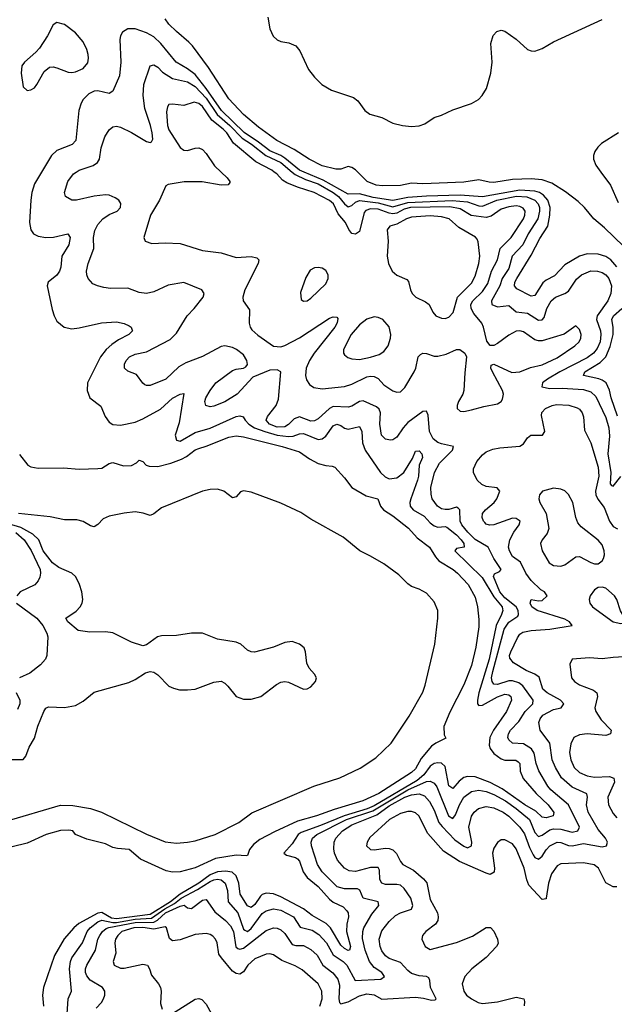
# Model space of a CAD drawing. Header units: inches. Extents: x 1603819 to 1745079, y 385938 to 533966.
# Tile 507 of 561: x 1644631 to 1647816, y 485540 to 490817. Entities that reach past the tile are written whole.
import ezdxf

# ---------------------------------------------------------------- set-up
doc = ezdxf.new("R2010")
doc.units = ezdxf.units.IN
doc.header["$MEASUREMENT"] = 0
doc.layers.add('B6448', color=7, linetype='Continuous')
doc.layers.add('B6449', color=7, linetype='Continuous')

msp = doc.modelspace()

# ---------------------------------------------------------------- linework, layer by layer
at = {"layer": 'B6448', "color": 5}
for points, elevation in [([(1644747.5, 490000), (1644710, 489936.9), (1644694.8, 489890), (1644689.5, 489850), (1644682.3, 489730), (1644690.1, 489690.1), (1644705.2, 489670), (1644730, 489656.9), (1644770.2, 489650.2), (1644812, 489652), (1644889, 489669), (1644900.6, 489650), (1644893.6, 489610), (1644857.1, 489550), (1644850.1, 489490), (1644843.7, 489470), (1644830, 489447.3), (1644783.8, 489410), (1644777.6, 489390), (1644804.7, 489264.7), (1644815.2, 489230), (1644830, 489201.6), (1644869.1, 489169.1), (1644910, 489161.1), (1644950, 489165.2), (1645068.5, 489191.5), (1645150, 489197.1), (1645189.4, 489189.4), (1645216.8, 489176.8), (1645228.4, 489170), (1645233.8, 489153.8), (1645234.9, 489150), (1645215.2, 489130), (1645159.1, 489100.9), (1645123.3, 489076.7), (1645094.2, 489050), (1645063.8, 489010), (1644994.2, 488870), (1644991.3, 488830), (1645006.5, 488790), (1645066, 488746), (1645089.3, 488690), (1645110, 488660.2), (1645130, 488647.7), (1645170, 488644.1), (1645250, 488660.4), (1645290, 488677.9), (1645385, 488730), (1645450, 488789), (1645490, 488810.9), (1645510, 488813.1), (1645484.4, 488655.6), (1645463, 488590), (1645470, 488563.1), (1645490, 488559), (1645570, 488605), (1645650, 488627.7), (1645790, 488690.1), (1645810, 488694.8), (1645828.3, 488688.3), (1645837.8, 488670), (1645858.3, 488650), (1645888.9, 488630), (1645942.9, 488610), (1646010, 488590.9), (1646070, 488583.8), (1646095.8, 488584.2), (1646130, 488596.9), (1646150, 488598.8), (1646230, 488567.1), (1646250, 488570.1), (1646270, 488584.4), (1646310, 488640.1), (1646330, 488649), (1646350, 488641.8), (1646370, 488627.2), (1646390, 488622.2), (1646450, 488636.9), (1646462.5, 488610), (1646466.1, 488550), (1646481.3, 488510), (1646564.1, 488390), (1646587.4, 488367.4), (1646610, 488356.9), (1646650, 488362.6), (1646688.3, 488390), (1646734, 488466), (1646750, 488504.2), (1646770, 488506.9), (1646785.2, 488490), (1646787.8, 488470), (1646770.5, 488430), (1646766.5, 488370), (1646761.2, 488350), (1646725.1, 488250), (1646720.5, 488230), (1646722.5, 488210), (1646737.6, 488190), (1646796.8, 488156.8), (1646830, 488119.8), (1646850, 488104.4), (1646870, 488097.9), (1646910, 488101.3), (1646917.8, 488097.8), (1646970, 488057), (1646995.9, 488030), (1647009.5, 488010), (1647011, 487990), (1646970, 487983.5), (1646962.2, 487970), (1647107.7, 487827.7), (1647170, 487724.6), (1647214.3, 487670), (1647217.5, 487657.5), (1647219.2, 487650), (1647211.8, 487630), (1647183.2, 487570), (1647146.2, 487390), (1647090.1, 487210), (1647082.5, 487170), (1647083.5, 487150), (1647090, 487142), (1647110, 487142.6), (1647190, 487187.8), (1647230, 487201.6), (1647250, 487198.6), (1647261.8, 487190), (1647265.6, 487170), (1647237.4, 487110), (1647169.3, 487010), (1647148.9, 486970), (1647144.5, 486930), (1647150.7, 486910.7), (1647170, 486883.8), (1647210, 486855), (1647230, 486848.6), (1647287.9, 486847.9), (1647300.4, 486840.4), (1647308.9, 486830), (1647311.3, 486790), (1647327.9, 486750), (1647396.7, 486670), (1647460.8, 486610), (1647491.4, 486568.6), (1647488.9, 486550), (1647450, 486539.9), (1647430, 486542.7), (1647395.5, 486575.5), (1647336.7, 486610), (1647215, 486695), (1647150, 486729.4), (1647070, 486759.2), (1647030, 486762), (1647010, 486755.1), (1646984.1, 486735.9), (1646950, 486697.8), (1646930, 486711.1), (1646910, 486814.2), (1646890, 486832.5), (1646870, 486835.1), (1646850, 486830.5), (1646830, 486817), (1646794.7, 486770), (1646760.1, 486739.9), (1646530, 486604.7), (1646491.7, 486588.3), (1646369.4, 486550.6), (1646241.9, 486498.1), (1646138.2, 486461.8), (1646122.5, 486450), (1646090, 486400.7), (1646045.5, 486350), (1646059.8, 486339.8), (1646107.8, 486327.8), (1646119.5, 486319.5), (1646130, 486306.7), (1646148.3, 486250), (1646170, 486220.6), (1646230, 486171), (1646290, 486103.9), (1646310, 486087.9), (1646362.7, 486062.7), (1646382.1, 486042.1), (1646389.2, 486030), (1646392, 486010), (1646383.7, 485970), (1646382, 485930), (1646402.7, 485850), (1646396.4, 485830), (1646390, 485828.4), (1646370, 485840.1), (1646350, 485857.9), (1646294.8, 485950), (1646272.6, 485972.6), (1646197.1, 486017.1), (1646151.2, 486051.2), (1646030, 486115.8), (1645990, 486131.6), (1645950, 486135.2), (1645930, 486128.4), (1645920.4, 486119.6), (1645890, 486075.8), (1645870, 486059.9), (1645850, 486068.7), (1645812.2, 486130), (1645803.9, 486190), (1645789.3, 486229.3), (1645769.2, 486249.2), (1645733.3, 486253.3), (1645690, 486251), (1645650, 486234.5), (1645590.5, 486189.5), (1645489.4, 486130.6), (1645438, 486090), (1645330, 486022.2), (1645150, 485998.1), (1645122.5, 486002.5), (1645070, 486032.4), (1645050, 486029.1), (1644947.1, 485972.9), (1644920.1, 485950), (1644868, 485892), (1644817.6, 485802.4), (1644757.7, 485630), (1644753.2, 485590), (1644758.2, 485530)], 320), ([(1644884.5, 485490), (1644889.5, 485570), (1644908.3, 485611.7), (1644896.7, 485730), (1644902.2, 485770), (1644910.5, 485790), (1644967.8, 485870), (1644991.3, 485930), (1645007.2, 485950), (1645050, 485982.5), (1645070, 485990.6), (1645130, 485979.3), (1645150, 485979.7), (1645250, 485995.9), (1645337.2, 486002.8), (1645407.6, 486052.4), (1645459, 486081), (1645496.1, 486110), (1645583.7, 486156.3), (1645650, 486197.8), (1645670, 486208), (1645690, 486211.8), (1645710, 486207.4), (1645731.2, 486190), (1645744.3, 486150), (1645746.7, 486090), (1645798.9, 486030), (1645830, 485942.9), (1645837, 485937), (1645850, 485931), (1645870, 485946.8), (1645930, 486026.4), (1645950, 486042.2), (1645990, 486052), (1646030, 486045.5), (1646097.2, 486010), (1646133.4, 485953.4), (1646197.9, 485937.9), (1646233.7, 485913.7), (1646273.6, 485870), (1646310, 485806.1), (1646362.9, 485770), (1646383.1, 485750), (1646428.1, 485668.1), (1646564.7, 485675.3), (1646585.5, 485690), (1646570.2, 485710), (1646530, 485737.9), (1646504.6, 485770), (1646481.7, 485830), (1646466.8, 485893.2), (1646468.5, 485930), (1646474.1, 485950), (1646516.4, 486023.6), (1646555, 486070), (1646550.3, 486090), (1646470, 486109.5), (1646452, 486152), (1646439.7, 486159.7), (1646370, 486158.9), (1646330.5, 486170.5), (1646250.7, 486250), (1646225.4, 486290), (1646194, 486390), (1646191.9, 486410), (1646199.2, 486430), (1646221.8, 486450), (1646380.8, 486530), (1646522.6, 486577.4), (1646710, 486690.4), (1646810, 486734.1), (1646830, 486735.8), (1646850, 486726.2), (1646865.1, 486705.1), (1646927, 486550), (1646950, 486537), (1646964.7, 486555.3), (1646986.1, 486610), (1647010.4, 486649.6), (1647050, 486680.9), (1647090, 486687.3), (1647130, 486680.7), (1647170, 486665.3), (1647233.1, 486630), (1647290.3, 486590), (1647361, 486530), (1647390, 486461), (1647410, 486439), (1647430, 486446.1), (1647470, 486475.8), (1647490, 486481.5), (1647530, 486479.4), (1647590, 486463), (1647620.2, 486470), (1647629.1, 486490), (1647569.7, 486609.7), (1647475.1, 486690), (1647459.1, 486710), (1647411.3, 486791.3), (1647397.5, 486830), (1647385.9, 486885.9), (1647371.4, 486910), (1647330, 486936.3), (1647270, 486940.2), (1647250, 486957.1), (1647246, 486970), (1647248.9, 486990), (1647260.5, 487010), (1647303.9, 487056.1), (1647338.8, 487110), (1647379.8, 487150), (1647381.9, 487170), (1647326.2, 487246.2), (1647303.4, 487263.4), (1647270, 487273), (1647250, 487273), (1647190, 487254.4), (1647170, 487256.6), (1647161, 487270), (1647158.5, 487290), (1647164.5, 487324.5), (1647225.1, 487550), (1647251.2, 487588.8), (1647298.7, 487621.3), (1647303.3, 487630), (1647300.4, 487650), (1647290, 487671.2), (1647230, 487717.9), (1647202.2, 487750), (1647167.8, 487832.2), (1647173.1, 487846.9), (1647201, 487859), (1647210.1, 487870), (1647169.5, 487929.5), (1647140.6, 487990), (1647070, 488031.6), (1647031.2, 488070), (1646999.3, 488110), (1646990.1, 488130.1), (1646987.9, 488190), (1646980, 488200), (1646970, 488203.8), (1646930, 488192.8), (1646910, 488191.3), (1646890, 488196.1), (1646868.4, 488210), (1646840.2, 488250), (1646833.9, 488273.9), (1646833.1, 488310), (1646851.7, 488390), (1646880, 488440), (1646948.5, 488510), (1646954, 488530), (1646890, 488543.7), (1646870, 488551.5), (1646845.1, 488570), (1646825.7, 488610), (1646818.3, 488698.3), (1646810, 488719.5), (1646790, 488716.5), (1646710, 488657.4), (1646684.6, 488630), (1646650, 488579.5), (1646630, 488564.9), (1646617, 488563), (1646590, 488569.2), (1646569.3, 488590), (1646560.5, 488650), (1646564, 488710), (1646556.4, 488730), (1646542.1, 488742.1), (1646470, 488773.6), (1646450, 488770.1), (1646410, 488746.5), (1646390, 488741), (1646310, 488744.7), (1646290, 488733.4), (1646230, 488677.6), (1646210, 488667.4), (1646190, 488665.3), (1646130, 488689), (1646101.3, 488678.7), (1646070, 488646.7), (1646050, 488635.4), (1646010, 488633.6), (1645968, 488650), (1645951.7, 488670), (1645957.3, 488690), (1646005.3, 488750), (1646016.6, 488783.4), (1646030.2, 488930), (1646010, 488941.4), (1645970, 488938.3), (1645878.6, 488901.4), (1645796.4, 488810), (1645730, 488768.5), (1645670, 488745.2), (1645650, 488742.3), (1645627.2, 488750), (1645622.7, 488770), (1645628.2, 488790), (1645650.2, 488830), (1645680.6, 488870), (1645770, 488936.2), (1645790, 488944.8), (1645830.3, 488949.7), (1645842.6, 488957.4), (1645850, 488969.2), (1645847.7, 488990), (1645830, 489020.2), (1645792.7, 489050), (1645770, 489060.2), (1645730, 489068.5), (1645710, 489064.8), (1645610, 489011.9), (1645521.4, 488978.6), (1645483.6, 488956.4), (1645414, 488890), (1645330, 488857.4), (1645310, 488855.8), (1645300.8, 488860.8), (1645290, 488868.2), (1645255.4, 488915.4), (1645210, 488933.4), (1645192, 488950), (1645191.5, 488970), (1645200.7, 488990), (1645219.5, 489010), (1645250, 489024.1), (1645310, 489036.4), (1645437.3, 489102.7), (1645470, 489137.6), (1645527.2, 489230), (1645566, 489270), (1645613.4, 489330), (1645619.6, 489350), (1645606, 489370), (1645510, 489408.3), (1645425.3, 489394.7), (1645350, 489358), (1645310, 489350.2), (1645270, 489354.3), (1645210, 489377.7), (1645116.4, 489376.4), (1645081.2, 489381.2), (1645046.8, 489390), (1645022.2, 489402.2), (1644998, 489430), (1644990.3, 489450), (1644989.2, 489469.2), (1644998.2, 489510), (1645027.1, 489590), (1645026.2, 489650), (1645032.4, 489687.6), (1645050, 489719.1), (1645076.5, 489750), (1645110, 489772.3), (1645153.1, 489790), (1645171.1, 489810), (1645172, 489832), (1645161.3, 489850), (1645142.7, 489862.7), (1645110, 489875.8), (1645090, 489878.6), (1645030, 489871.3), (1644935.3, 489850), (1644910, 489850.3), (1644876.4, 489870), (1644870.4, 489890.4), (1644888, 489950), (1644918, 489990), (1644933.2, 490000)], 340), ([(1645709.1, 490000), (1645741.6, 489970), (1645756.3, 489950), (1645755.5, 489944.5), (1645747.3, 489932.7), (1645710.2, 489929.8), (1645607.6, 489947.6), (1645511.2, 489948.8), (1645426.5, 489933.5), (1645413.4, 489926.6), (1645378.9, 489850), (1645331.5, 489770), (1645296.3, 489650), (1645302.8, 489630), (1645337.6, 489617.6), (1645410, 489621.5), (1645490, 489618.2), (1645610, 489579.5), (1645710, 489567.1), (1645790, 489543.2), (1645870, 489547.2), (1645901.4, 489541.4), (1645911.6, 489530), (1645907.9, 489510), (1645837.1, 489370), (1645825.4, 489330), (1645826.9, 489310), (1645862.2, 489262.2), (1645859.7, 489190), (1645864.7, 489170), (1645874.4, 489154.4), (1645905.5, 489125.5), (1645990, 489067.3), (1646030, 489064), (1646050, 489070.9), (1646130, 489112.4), (1646290, 489217.4), (1646310, 489224.7), (1646330, 489222), (1646334.8, 489214.8), (1646332, 489192), (1646319.5, 489170), (1646208.4, 489030), (1646183.1, 488990), (1646165.8, 488950), (1646161.7, 488910), (1646167.4, 488887.4), (1646182.4, 488862.4), (1646205.5, 488845.5), (1646250, 488839.3), (1646370, 488851.9), (1646410, 488863.1), (1646490, 488903.1), (1646510, 488907.1), (1646530, 488904.7), (1646550, 488893.2), (1646580.7, 488860.7), (1646630, 488828), (1646650, 488820.2), (1646670, 488823.1), (1646694, 488846), (1646743.9, 488930), (1646752.5, 488950), (1646765.6, 489010), (1646778.2, 489021.8), (1646790, 489029), (1646810, 489027.2), (1646850, 489013.2), (1646870, 489012.9), (1646914.8, 489025.2), (1646970, 489050.3), (1646988.9, 489048.9), (1647015.5, 489030), (1647024.4, 489010), (1647014.7, 488925.3), (1647010.2, 488830), (1647004.4, 488810), (1646980.9, 488770), (1646973.4, 488750), (1646974, 488734), (1646990, 488718.7), (1647010, 488717.7), (1647050, 488725.8), (1647116, 488744), (1647190, 488757.5), (1647209.7, 488770), (1647217.3, 488782.7), (1647221.4, 488810), (1647216.3, 488830), (1647163.1, 488930), (1647155.1, 488950), (1647155.3, 488964.7), (1647170, 488970.4), (1647266.4, 488926.4), (1647310, 488929.5), (1647366.5, 488953.5), (1647430, 488966.8), (1647510, 489004), (1647604.4, 489070), (1647626.6, 489090), (1647636.8, 489110), (1647637.3, 489130), (1647630, 489156), (1647610, 489177), (1647547.6, 489132.4), (1647430, 489096.4), (1647410, 489095.7), (1647390, 489101.6), (1647330, 489143.7), (1647310, 489149.9), (1647290, 489147.1), (1647250, 489126), (1647190, 489081.8), (1647170, 489070.9), (1647151.1, 489071.1), (1647133.5, 489093.5), (1647115.8, 489170), (1647106, 489190), (1647062.6, 489242.6), (1647048.5, 489268.5), (1647046.7, 489290), (1647057.9, 489310), (1647110, 489360.9), (1647137.4, 489402.6), (1647158.3, 489470), (1647189.9, 489530), (1647204.8, 489590), (1647263.6, 489650), (1647328.4, 489750), (1647336.9, 489770), (1647338.1, 489790), (1647327.7, 489807.7), (1647310, 489816.3), (1647290, 489819.4), (1647250, 489814.5), (1647210, 489801), (1647156.3, 489763.7), (1647130, 489757.5), (1647048.1, 489768.1), (1646990, 489803.6), (1646934.6, 489814.6), (1646723.6, 489810), (1646690, 489801.7), (1646650, 489780.9), (1646630, 489776.4), (1646610, 489779.5), (1646550, 489801.8), (1646510, 489802.8), (1646485.3, 489794.7), (1646475.9, 489784.1), (1646450, 489681.3), (1646430, 489667.6), (1646410, 489671), (1646393.2, 489693.2), (1646376.4, 489730), (1646336, 489776), (1646310.7, 489830), (1646290, 489848.7), (1646208.3, 489890), (1646118.7, 489918.7), (1646062.2, 489942.2), (1646037.5, 489957.5), (1646007.6, 489990), (1645994.5, 490000)], 360), ([(1646090.8, 490000), (1646106.6, 489986.6), (1646160.7, 489960.7), (1646230, 489936.8), (1646310.6, 489890.6), (1646338.1, 489870), (1646370, 489829.5), (1646390, 489814.4), (1646410, 489820.9), (1646430, 489839.9), (1646450, 489848.1), (1646550, 489835.2), (1646630, 489814.7), (1646710, 489837.3), (1646948, 489848), (1647030, 489840.2), (1647090, 489819.1), (1647110, 489817.3), (1647185.7, 489850), (1647291.4, 489871.4), (1647347.7, 489867.7), (1647390.4, 489850), (1647408, 489830), (1647414.3, 489810), (1647414.8, 489790), (1647405.4, 489750), (1647355.1, 489670), (1647324.9, 489610), (1647267.7, 489550), (1647250, 489483.8), (1647215.6, 489430), (1647201.7, 489390), (1647157.8, 489310), (1647159.8, 489290), (1647190, 489277.9), (1647250, 489286), (1647290, 489252.2), (1647350, 489244.6), (1647410, 489206.1), (1647430, 489207.9), (1647439.2, 489220.8), (1647454, 489270), (1647477.8, 489310), (1647500.2, 489330), (1647550, 489348.7), (1647570, 489362), (1647614, 489426), (1647640.2, 489450), (1647689.6, 489470.4), (1647725.2, 489470), (1647750, 489462.5), (1647769.8, 489450), (1647786.2, 489430), (1647800.4, 489390), (1647797.9, 489350), (1647780.2, 489310), (1647723, 489230), (1647721.1, 489210), (1647741.9, 489150), (1647744.4, 489130), (1647739.3, 489090), (1647724.3, 489055.7), (1647704.1, 489030), (1647670, 489004.8), (1647524.5, 488930), (1647457.3, 488890), (1647431.9, 488870), (1647426.9, 488850), (1647470, 488841.3), (1647537.1, 488842.9), (1647650, 488835.8), (1647690, 488822.6), (1647716.9, 488796.9), (1647770, 488684.8), (1647786.7, 488630), (1647790, 488584.7), (1647780.6, 488490), (1647797.7, 488390), (1647794.3, 488330), (1647800.7, 488320.7), (1647810, 488317.3), (1647850, 488368.2)], 340), ([(1647830, 489492.3), (1647796.9, 489530), (1647770, 489548.3), (1647730, 489561.2), (1647670, 489561.7), (1647630, 489549.9), (1647550, 489503.9), (1647495.8, 489444.2), (1647450, 489421.3), (1647433, 489407), (1647390, 489338.6), (1647370, 489336.1), (1647294, 489374), (1647280.2, 489390), (1647282.8, 489410), (1647293.1, 489430), (1647370, 489555), (1647415.9, 489644.1), (1647459.2, 489710), (1647471.2, 489770), (1647472.6, 489810), (1647459.8, 489850), (1647436.6, 489876.6), (1647414.6, 489890), (1647390, 489897.4), (1647310, 489904), (1647110, 489867.7), (1646990, 489876.3), (1646810, 489871), (1646710, 489863.2), (1646630, 489848.6), (1646524.8, 489864.8), (1646450, 489882.9), (1646390, 489881.1), (1646256.6, 489956.6), (1646155.1, 490000)], 320), ([(1647864.1, 489604.1), (1647762.3, 489702.3), (1647705.6, 489750), (1647656.9, 489810), (1647621.9, 489841.9), (1647554.4, 489894.4), (1647480.8, 489940.8), (1647430, 489959), (1647370, 489963.4), (1647270, 489960.6), (1647170, 489944.9), (1647145.5, 489945.5), (1647090, 489958), (1647010, 489945.6), (1646790, 489937.6), (1646730, 489940.2), (1646670, 489928.7), (1646573.7, 489926.3), (1646539.8, 489930), (1646491.9, 489950), (1646442.5, 490000)], 280), ([(1647744.2, 490000), (1647795.1, 489930), (1647836.4, 489836.4)], 280), ([(1647832.1, 488692.1), (1647798.1, 488790), (1647790, 488832.3), (1647771.3, 488870), (1647750, 488886), (1647732.4, 488892.4), (1647649.8, 488910), (1647658.2, 488930), (1647740.8, 488979.2), (1647770, 489010), (1647793.8, 489066.2), (1647809.3, 489130), (1647810.3, 489170), (1647801.7, 489210), (1647812.2, 489230), (1647856.6, 489270)], 320), ([(1645039.8, 485520.2), (1645068.1, 485550), (1645079.2, 485570), (1645087.1, 485590), (1645086.9, 485610), (1645074, 485630), (1645008.5, 485670), (1644990, 485692.9), (1644983.8, 485710), (1644983.4, 485730), (1644989.7, 485750.3), (1645036.1, 485830), (1645049.7, 485890), (1645059.2, 485910), (1645074.2, 485930), (1645094.1, 485945.9), (1645108, 485952), (1645250, 485978), (1645350, 485980), (1645369.3, 485990.7), (1645411, 486030), (1645490, 486066.4), (1645511.4, 486071.4), (1645530, 486057.4), (1645550, 486053.5), (1645610, 486099.1), (1645630, 486102.4), (1645675.6, 486035.6), (1645732.9, 485990), (1645760.3, 485960.3), (1645775.2, 485930), (1645789.2, 485849.2), (1645799.2, 485839.2), (1645810, 485835.2), (1645830, 485841.5), (1645950, 485936.1), (1645990, 485950.5), (1646010, 485948.4), (1646030, 485939.5), (1646050, 485920.6), (1646090, 485861.7), (1646110, 485855.2), (1646150, 485855.8), (1646190, 485835), (1646223.6, 485803.6), (1646254.3, 485750), (1646308.3, 485708.3), (1646335.3, 485675.3), (1646343.7, 485643.7), (1646339.7, 485570), (1646343.7, 485550), (1646350, 485542.5), (1646390, 485553.7), (1646450, 485586.1), (1646490, 485596), (1646530, 485591.1), (1646570, 485568.4), (1646750, 485577.8), (1646793.8, 485573.8), (1646836.9, 485563.1), (1646856.4, 485563.6), (1646861.7, 485570), (1646831.9, 485630), (1646828.4, 485668.4), (1646822.4, 485682.4), (1646810.1, 485690.1), (1646770, 485692.5), (1646730, 485706.3), (1646710, 485721.2), (1646670, 485765), (1646610, 485785.7), (1646590, 485800.4), (1646570, 485827.5), (1646561.4, 485850), (1646555.7, 485890), (1646570, 485934.2), (1646610, 485985), (1646644.1, 486015.9), (1646669.7, 486030.3), (1646730.1, 486049.9), (1646736.9, 486070), (1646725, 486110), (1646690, 486161.8), (1646670, 486178.1), (1646650, 486182.2), (1646590, 486181.7), (1646570.1, 486190.1), (1646560.4, 486210), (1646558.5, 486258.5), (1646550, 486273.9), (1646510, 486273.2), (1646430, 486252.6), (1646396, 486256), (1646370, 486270.2), (1646333.3, 486313.3), (1646317.6, 486350), (1646312.9, 486372.9), (1646314.4, 486410), (1646323.5, 486430), (1646360.6, 486470), (1646410, 486502.1), (1646543.5, 486556.5), (1646610, 486604.2), (1646693.7, 486650), (1646730, 486663.7), (1646770, 486669.1), (1646798.4, 486658.4), (1646826.4, 486626.4), (1646850, 486581.5), (1646875.3, 486515.3), (1646892.9, 486492.9), (1646961.1, 486421.1), (1647010, 486387.9), (1647030, 486379.6), (1647050.1, 486390), (1647052.2, 486410), (1647036.8, 486490), (1647051.5, 486548.5), (1647064.8, 486570), (1647088, 486590), (1647130, 486600.2), (1647170, 486593), (1647219.9, 486570), (1647250, 486548.4), (1647310, 486490.4), (1647334, 486454), (1647361.4, 486381.4), (1647381.7, 486341.7), (1647390, 486327.9), (1647410, 486317.4), (1647430, 486334.7), (1647450, 486368), (1647469.8, 486390.2), (1647510, 486409), (1647530, 486407.7), (1647570, 486391.9), (1647589.9, 486389.9), (1647650, 486402.9), (1647750, 486383.8), (1647774.3, 486390), (1647778.8, 486410), (1647767.8, 486430), (1647730, 486477.4), (1647675.1, 486570), (1647666.5, 486610), (1647672.1, 486650), (1647667.8, 486667.8), (1647590, 486703.7), (1647533.3, 486753.3), (1647499.9, 486810), (1647483, 486850), (1647470, 486939), (1647418, 487010), (1647411.9, 487050), (1647418.3, 487070), (1647433.2, 487090), (1647490, 487121.1), (1647530.5, 487130), (1647544.7, 487150), (1647526.9, 487170), (1647456.1, 487210), (1647432.6, 487230), (1647413.3, 487293.3), (1647390.2, 487310), (1647344.2, 487330), (1647276, 487370), (1647255.9, 487395.9), (1647254, 487410), (1647260.9, 487430), (1647296.4, 487503.6), (1647310, 487524.8), (1647325.1, 487534.9), (1647370, 487543), (1647470, 487550.4), (1647590.3, 487570), (1647576.5, 487590), (1647550, 487603.5), (1647403.1, 487650), (1647373.4, 487670), (1647364.2, 487690), (1647370, 487709.3), (1647410, 487701.8), (1647430, 487705), (1647456, 487730), (1647440.9, 487750), (1647421.4, 487761.4), (1647370, 487812.3), (1647341.8, 487850), (1647312.4, 487910), (1647270, 487939.7), (1647253.8, 487970), (1647249.6, 487990), (1647256.4, 488030), (1647277.5, 488070), (1647306.6, 488110), (1647312, 488130), (1647290, 488144.2), (1647270, 488144.8), (1647170, 488109), (1647147.4, 488107.4), (1647130, 488113.6), (1647121.9, 488121.9), (1647114.4, 488130), (1647107.8, 488150), (1647110.2, 488170), (1647124.9, 488190), (1647172.4, 488230), (1647186.1, 488250), (1647203.2, 488290), (1647188.5, 488308.5), (1647130, 488314.5), (1647105.2, 488325.2), (1647081.8, 488350), (1647061.2, 488390), (1647060.7, 488410), (1647079.7, 488450), (1647110, 488485.6), (1647130, 488500.3), (1647164.7, 488515.3), (1647202.8, 488522.8), (1647309.3, 488530.7), (1647330, 488544.7), (1647350, 488576.2), (1647369.2, 488590.8), (1647431, 488590), (1647443.8, 488610), (1647424.8, 488695.2), (1647427.9, 488712.1), (1647446.4, 488733.6), (1647483, 488750), (1647505.8, 488754.2), (1647571.5, 488751.5), (1647617.6, 488737.6), (1647630, 488729.7), (1647644.2, 488710), (1647650.8, 488689.2), (1647656.6, 488616.6), (1647690, 488549.2), (1647730, 488419.5), (1647732.4, 488370), (1647715, 488290), (1647716.6, 488270), (1647727.6, 488247.6), (1647762, 488202), (1647790, 488129.8), (1647810, 488101.5), (1647832.4, 488087.6)], 360), ([(1644630, 488487.2), (1644673.4, 488430), (1644690, 488421.4), (1644730, 488414.1), (1644864.8, 488415.2), (1644950, 488408.3), (1645050, 488412), (1645070, 488414.2), (1645110, 488439.1), (1645130, 488443.1), (1645186.9, 488426.9), (1645230, 488428.4), (1645257, 488443), (1645270, 488456), (1645290, 488449.4), (1645308.7, 488430), (1645323.9, 488423.9), (1645370, 488422.7), (1645439.7, 488440.3), (1645497.9, 488462.1), (1645524, 488476), (1645570, 488511.3), (1645590, 488519.4), (1645630, 488530.8), (1645750, 488578.9), (1645790, 488586), (1645830, 488581.2), (1646035.8, 488530), (1646130, 488501.9), (1646183.3, 488463.3), (1646230, 488438), (1646270, 488427), (1646304.8, 488424.8), (1646318.7, 488418.7), (1646370, 488362.6), (1646409.9, 488309.9), (1646485.9, 488265.9), (1646548.9, 488248.9), (1646563.1, 488210), (1646579.7, 488190), (1646630, 488158.2), (1646712.9, 488092.9), (1646760.4, 488040.4), (1646825.3, 487990), (1646857.7, 487937.7), (1646876.2, 487916.2), (1646952.5, 487870), (1646976.6, 487850), (1647032.4, 487790), (1647070, 487722.3), (1647083.5, 487670), (1647090, 487602), (1647090, 487564), (1647074.5, 487454.5), (1647050, 487356.4), (1647010, 487251.9), (1646934.4, 487105.6), (1646903.2, 487030), (1646904.4, 486984.4), (1646914, 486966), (1646859.4, 486940.6), (1646836.6, 486923.4), (1646781.5, 486858.5), (1646750, 486802.8), (1646730, 486782.2), (1646554.5, 486670), (1646468.1, 486630), (1646315.2, 486584.8), (1646221.2, 486550), (1646117.9, 486522.1), (1645994.6, 486465.4), (1645916.4, 486423.6), (1645882.3, 486397.7), (1645862.2, 486370), (1645850, 486337.7), (1645844.5, 486335.5), (1645790, 486340.4), (1645678.9, 486321.1), (1645570, 486270.9), (1645490, 486251.1), (1645450, 486247.8), (1645415.3, 486255.3), (1645278.2, 486318.2), (1645216.9, 486370), (1645155.1, 486375.1), (1645130, 486381.6), (1645090, 486400.5), (1644990, 486425.1), (1644928.7, 486450), (1644915.3, 486470), (1644894, 486474), (1644850, 486471.1), (1644773, 486450), (1644670, 486404.2), (1644590, 486384.5)], 280), ([(1644558.4, 486521.6), (1644850, 486607), (1644914.6, 486605.4), (1645010.3, 486590), (1645069.3, 486570.7), (1645310, 486451.9), (1645410, 486411.3), (1645470, 486403.5), (1645530, 486409.3), (1645570, 486417.1), (1645678, 486450), (1645805.3, 486514.7), (1645873.3, 486566.7), (1646207, 486710), (1646345.7, 486754.3), (1646454.6, 486805.4), (1646538.1, 486861.9), (1646620.2, 486939.8), (1646716.1, 487083.9), (1646790, 487212.9), (1646803.1, 487250), (1646854.7, 487470), (1646870.8, 487609.2), (1646870.5, 487650.5), (1646850, 487696.8), (1646810, 487742.8), (1646770, 487766), (1646730, 487778.7), (1646710, 487793), (1646662, 487842), (1646580.8, 487900.8), (1646510, 487942.2), (1646451.8, 487970), (1646363.1, 488043.1), (1646190, 488140.8), (1646136.7, 488176.7), (1646030, 488226.3), (1645870, 488284.8), (1645830, 488291.4), (1645812.6, 488287.4), (1645790, 488259.3), (1645770, 488254), (1645724.7, 488290), (1645690, 488301.7), (1645650, 488299.5), (1645610, 488289.8), (1645390, 488200.7), (1645350, 488169.7), (1645330, 488160.4), (1645292.7, 488172.7), (1645250, 488178.8), (1645190, 488172.5), (1645110, 488156.7), (1645077.9, 488142.1), (1645050, 488111), (1645030, 488098.8), (1645010, 488104.7), (1644970, 488127.2), (1644936.1, 488136.1), (1644870, 488137.4), (1644793.1, 488153.1), (1644624, 488170)], 280), ([(1644590, 486852.2), (1644650, 486852.7), (1644663.8, 486870), (1644681, 486919), (1644710, 486966.7), (1644728.2, 487031.8), (1644760.3, 487110), (1644770, 487127.2), (1644784.9, 487135.1), (1644870, 487131), (1644930, 487141.5), (1644970, 487165.2), (1645030, 487212.7), (1645214.5, 487265.5), (1645250, 487281.4), (1645303.9, 487316.1), (1645330, 487323.9), (1645350, 487320.2), (1645370, 487306.9), (1645430, 487245.5), (1645453.7, 487233.7), (1645486.4, 487226.4), (1645530, 487225.1), (1645570, 487230.1), (1645670, 487267.6), (1645710, 487271.7), (1645730, 487261.3), (1645745.8, 487245.8), (1645790, 487190.3), (1645830, 487175.2), (1645870, 487175.5), (1645922.7, 487190), (1646005.5, 487254.5), (1646030, 487267), (1646050, 487270.4), (1646070, 487266.7), (1646150, 487228.4), (1646170, 487230.6), (1646190, 487242), (1646215.1, 487270), (1646220.9, 487290), (1646209.3, 487310), (1646181, 487341), (1646168.4, 487368.4), (1646161.3, 487430), (1646153.6, 487450), (1646130, 487471.2), (1646090, 487485.1), (1646050, 487479.7), (1645990, 487454.3), (1645887.9, 487427.9), (1645870, 487429.6), (1645850, 487438.4), (1645814.5, 487470), (1645790, 487481.1), (1645690, 487497.4), (1645610, 487528.6), (1645550, 487528.5), (1645470, 487517.6), (1645390, 487515.9), (1645368.4, 487510), (1645310, 487466.9), (1645290, 487461.5), (1645230, 487480.3), (1645130, 487531.3), (1645090, 487535.8), (1645006.2, 487533.8), (1644943.1, 487543.1), (1644888.8, 487590), (1644876.9, 487610), (1644933, 487647), (1644955.2, 487670), (1644965.2, 487690), (1644968.6, 487710), (1644963, 487750), (1644950.9, 487790), (1644930.8, 487830.8), (1644909, 487850), (1644840.6, 487880.6), (1644805.5, 487905.5), (1644756.5, 487970), (1644733.7, 488030), (1644700.4, 488060.4), (1644636.2, 488096.2), (1644570, 488115.6)], 320), ([(1644610, 488069.2), (1644654.7, 488030), (1644692.2, 487972.2), (1644739.9, 487870), (1644742, 487850), (1644737.9, 487830), (1644729.6, 487810.4), (1644712.2, 487787.8), (1644632.8, 487750), (1644615.1, 487730)], 340), ([(1644614.3, 487690), (1644723, 487610), (1644754.9, 487570), (1644776.2, 487530), (1644781.1, 487510), (1644775.8, 487410), (1644769.7, 487390), (1644741.2, 487358.8), (1644685, 487315), (1644630.4, 487289.6)], 340), ([(1647950, 487407.6), (1647810, 487399.4), (1647750, 487391.6), (1647683.4, 487396.6), (1647590, 487389.3), (1647576.7, 487363.3), (1647585.5, 487290), (1647602.6, 487270), (1647630, 487252.4), (1647704.6, 487224.6), (1647722, 487210), (1647725, 487190), (1647711.8, 487130), (1647717.4, 487110), (1647744.8, 487064.8), (1647798.7, 487010), (1647794.9, 486990), (1647770, 486981.4), (1647670, 486989.1), (1647630, 486984.5), (1647598.4, 486970), (1647583.4, 486936.6), (1647575.8, 486890), (1647582.1, 486850), (1647601, 486810), (1647630, 486783), (1647670, 486765.1), (1647710, 486758.4), (1647790, 486761.8), (1647812.5, 486752.5), (1647816.8, 486730), (1647780.2, 486650), (1647783.8, 486610), (1647810, 486562.7), (1647830, 486540.2)], 380), ([(1644611.8, 487211.8), (1644630.8, 487170), (1644631.6, 487150), (1644619.6, 487120.4)], 340), ([(1647830, 486169.7), (1647810, 486169.7), (1647770, 486191.6), (1647731, 486270), (1647708.1, 486288.1), (1647650, 486299.1), (1647530, 486293.8), (1647510, 486282.4), (1647479.6, 486240.4), (1647462.4, 486190), (1647451.1, 486108.9), (1647450, 486106), (1647430, 486102), (1647358.4, 486178.4), (1647347, 486207), (1647333.6, 486270), (1647290, 486373.8), (1647270, 486399.8), (1647230, 486421.8), (1647210, 486422.3), (1647190, 486408.3), (1647170, 486376.9), (1647162.6, 486350), (1647173.4, 486270), (1647171.8, 486248.2), (1647150, 486236.5), (1647130, 486242.6), (1646985.7, 486305.7), (1646900.4, 486360.4), (1646816.5, 486456.5), (1646769, 486550), (1646750, 486566.9), (1646730, 486573.4), (1646710, 486574.5), (1646670, 486563.4), (1646611, 486530), (1646505.6, 486434.4), (1646491.3, 486410), (1646489.1, 486390), (1646510, 486369.4), (1646530, 486367.7), (1646590, 486376.8), (1646610, 486375.7), (1646630, 486368.3), (1646648.7, 486348.7), (1646670, 486305.2), (1646683.6, 486290), (1646739.2, 486259.2), (1646793.7, 486213.7), (1646811.7, 486191.7), (1646830, 486101.3), (1646867.8, 486030), (1646872.7, 486010), (1646870.1, 485989.9), (1646857.7, 485970), (1646807, 485930), (1646788.7, 485910), (1646784.6, 485890), (1646802.6, 485850), (1646830, 485834.3), (1646970, 485870.9), (1647055.2, 485904.8), (1647130, 485952.7), (1647152.8, 485952.8), (1647170, 485932.7), (1647190.2, 485890), (1647193.4, 485866.6), (1647185.5, 485850), (1647130, 485790.8), (1647053.2, 485730), (1647014.7, 485690), (1647000.2, 485650), (1647010.2, 485610), (1647024.4, 485590), (1647050, 485569.2), (1647086, 485550), (1647110, 485544.1), (1647190, 485553.7), (1647290, 485578.2), (1647330.3, 485570.3), (1647334.9, 485554.9), (1647332.3, 485532.3)], 380), ([(1646239.2, 485530), (1646251.4, 485570), (1646249.9, 485610), (1646229.5, 485649.5), (1646144.5, 485724.5), (1646106.5, 485746.5), (1646035.4, 485775.4), (1645990, 485806.3), (1645970, 485811.3), (1645950, 485809.8), (1645890, 485784.1), (1645852.1, 485750), (1645830, 485714.2), (1645810, 485701.6), (1645790, 485705), (1645770, 485717.5), (1645710.9, 485790), (1645698.1, 485810), (1645688.8, 485870), (1645679.8, 485890), (1645665.8, 485905.8), (1645650, 485914.8), (1645630, 485919.1), (1645570, 485914), (1645490, 485886), (1645450, 485881.3), (1645432.4, 485892.4), (1645416.2, 485950), (1645410, 485956.2), (1645350, 485942.6), (1645290, 485951.4), (1645241.7, 485950), (1645177.7, 485930), (1645156.6, 485910), (1645144.4, 485890), (1645140.8, 485870), (1645145.2, 485814.8), (1645131.4, 485770), (1645137.4, 485750), (1645170, 485734), (1645190, 485733.4), (1645290, 485755), (1645314.9, 485750), (1645326.5, 485730), (1645336.9, 485696.9), (1645374, 485650), (1645384.2, 485630), (1645387.6, 485610), (1645384.4, 485544.4), (1645393.5, 485513.5)], 380), ([(1645450, 485491), (1645570, 485568.1), (1645590, 485572.3), (1645607, 485567), (1645630, 485541.3), (1645658.1, 485490)], 380)]:
    msp.add_lwpolyline(points, dxfattribs=dict(at, elevation=elevation))
at = {"layer": 'B6448', "color": 5, "elevation": 380}
for points in [[(1646830, 489766.5), (1646730, 489758.6), (1646702.6, 489750), (1646650, 489721.8), (1646613.7, 489710), (1646598.5, 489690), (1646603.8, 489630), (1646599, 489550), (1646606.3, 489510), (1646625.4, 489470), (1646650, 489448.2), (1646705, 489425), (1646713, 489413), (1646723.5, 489370), (1646733.2, 489350), (1646751.8, 489330), (1646804.7, 489304.7), (1646824.2, 489290), (1646843.2, 489250), (1646859.6, 489230), (1646890, 489216.6), (1646910, 489215.8), (1646930, 489222), (1646952, 489248), (1646975.9, 489330), (1647050, 489404.4), (1647070, 489442.6), (1647089.2, 489510), (1647094.5, 489550), (1647087.3, 489627.3), (1647080.6, 489640.6), (1647071.5, 489651.5), (1646983.3, 489703.3), (1646930.7, 489750), (1646890, 489761.2)], [(1646230, 489489.6), (1646210, 489486.6), (1646186.2, 489473.8), (1646163.9, 489436.1), (1646134.4, 489354.4), (1646138, 489318), (1646150, 489308), (1646170, 489310.6), (1646190, 489324.4), (1646270, 489401.6), (1646283.5, 489430), (1646283, 489450), (1646270, 489473.6), (1646250, 489485.6)], [(1646530, 489223.7), (1646490, 489212.5), (1646450, 489181.5), (1646406.4, 489130), (1646364.4, 489050), (1646364.2, 489030), (1646370, 489021.6), (1646387.5, 489007.5), (1646410, 488999.6), (1646450, 488995.2), (1646510, 489008.8), (1646556.5, 489023.5), (1646581.4, 489038.6), (1646604.2, 489070), (1646617.3, 489110), (1646618.6, 489130), (1646610, 489171.5), (1646575.4, 489210), (1646550, 489221)], [(1647490, 488305.7), (1647430.7, 488290), (1647415.3, 488270), (1647411.8, 488250), (1647416, 488230), (1647451, 488171), (1647465.8, 488090), (1647456.6, 488063.4), (1647428.7, 488030), (1647419.5, 488010), (1647429.2, 487970), (1647466.9, 487906.9), (1647490, 487891.8), (1647530, 487889.1), (1647550, 487895.6), (1647610, 487938.7), (1647630, 487939.5), (1647690, 487907.2), (1647710, 487901.3), (1647730, 487901.6), (1647750, 487916.3), (1647758, 487930), (1647762.6, 487950), (1647761, 487970), (1647750, 488002.9), (1647730, 488028), (1647638.5, 488098.5), (1647620.2, 488120.2), (1647608.9, 488148.9), (1647594.4, 488230), (1647570, 488273), (1647550, 488292.4), (1647530, 488301.7)], [(1647750, 487776.3), (1647730, 487774.7), (1647710, 487761.3), (1647686.3, 487730), (1647681.7, 487710), (1647685.3, 487690), (1647699.5, 487670), (1647810, 487590.5), (1647850, 487580.7), (1647870, 487582.8), (1647877.2, 487590), (1647872.3, 487610), (1647849.6, 487649.6), (1647829.6, 487710), (1647816.9, 487730), (1647770, 487769.7)]]:
    msp.add_lwpolyline(points, close=True, dxfattribs=at)
at = {"layer": 'B6449', "color": 5}
for points, elevation in [([(1646442.5, 490000), (1646430, 490012.6), (1646410, 490025.4), (1646390, 490029.9), (1646350, 490016.7), (1646324, 490016), (1646250, 490034.3), (1646180.4, 490070), (1646101.4, 490121.4), (1646008.7, 490170), (1645910, 490240.7), (1645830, 490308.6), (1645750, 490392.7), (1645641.2, 490561.2), (1645556.2, 490676.2), (1645537.3, 490697.3), (1645470, 490753.1), (1645430, 490793.8), (1645410, 490821.3)], 280), ([(1645959.6, 490830), (1645970, 490767.7), (1645988.8, 490728.8), (1646010, 490709), (1646030, 490699.6), (1646073, 490693), (1646110, 490676), (1646130.7, 490650.7), (1646177.8, 490550), (1646210, 490509.2), (1646249.2, 490470), (1646300, 490440), (1646419.1, 490399.1), (1646441.3, 490381.3), (1646479, 490330), (1646505.3, 490310), (1646570, 490292.9), (1646630, 490263.2), (1646681, 490250), (1646730, 490243.8), (1646770, 490247.8), (1646800.7, 490259.3), (1646850, 490292.4), (1646890, 490305.3), (1646950, 490334), (1647050, 490367.2), (1647088.2, 490390), (1647107.3, 490410), (1647131.2, 490448.8), (1647155.1, 490530), (1647162, 490590), (1647153.7, 490690), (1647167.5, 490732.5), (1647187.1, 490752.9), (1647210, 490760.3), (1647230, 490756), (1647290, 490712.4), (1647350, 490656.5), (1647370, 490649.2), (1647390, 490648.4), (1647430, 490663.2), (1647490, 490698.2), (1647750, 490818)], 280), ([(1646155.1, 490000), (1646130, 490010.7), (1646050, 490075.2), (1646028.9, 490088.9), (1645970, 490113.3), (1645910, 490160.7), (1645832.6, 490212.6), (1645712, 490330), (1645630, 490448.7), (1645570, 490524), (1645530, 490553.7), (1645468.9, 490588.9), (1645387.1, 490690), (1645350, 490725.7), (1645310, 490746.9), (1645250, 490768.4), (1645210, 490767.4), (1645181.8, 490750), (1645170.2, 490730), (1645166.8, 490710), (1645172.3, 490590), (1645164.6, 490515.4), (1645130, 490434.5), (1645110, 490421.6), (1645050, 490434.9), (1645030, 490434.1), (1645000.4, 490419.6), (1644970.8, 490390), (1644959.8, 490370), (1644947.6, 490330), (1644930.8, 490169.2), (1644911.3, 490148.7), (1644830, 490116.5), (1644800.9, 490090), (1644747.5, 490000)], 320), ([(1644933.2, 490000), (1644948.4, 490010), (1645023.7, 490036.3), (1645047.8, 490052.2), (1645058.9, 490070), (1645066.4, 490130), (1645087.1, 490190), (1645110, 490226.9), (1645130, 490243.1), (1645150, 490246.4), (1645170, 490241.2), (1645230, 490212.5), (1645310, 490163.7), (1645330, 490158.5), (1645337.4, 490162.6), (1645343.6, 490176.4), (1645340.4, 490210), (1645332, 490250), (1645300.9, 490340.9), (1645291.8, 490410), (1645296, 490470), (1645330, 490569.4), (1645350, 490575.1), (1645370, 490562.6), (1645396.2, 490536.2), (1645450, 490502), (1645530, 490483), (1645570, 490459.4), (1645630, 490396.3), (1645689, 490309), (1645755.6, 490250), (1645821.7, 490181.7), (1645873.1, 490150), (1645949.1, 490089.1), (1646030, 490051.6), (1646090.8, 490000)], 340), ([(1645994.5, 490000), (1645981.5, 490010), (1645895.1, 490055.1), (1645776, 490156), (1645739.7, 490210), (1645721.4, 490230), (1645659.3, 490279.3), (1645610, 490351.3), (1645590, 490368.5), (1645565.2, 490374.8), (1645510, 490356.4), (1645450, 490364.4), (1645430, 490362.9), (1645421.7, 490350), (1645417.6, 490322.4), (1645422.2, 490250), (1645430, 490226.9), (1645490, 490131.2), (1645510, 490118), (1645530, 490115.2), (1645570, 490128.9), (1645590, 490130.4), (1645610, 490120.4), (1645630, 490100.4), (1645673.2, 490033.2), (1645709.1, 490000)], 360), ([(1647838.2, 490210), (1647747.1, 490152.9), (1647726.6, 490133.4), (1647711.5, 490110), (1647704.6, 490090), (1647705, 490070), (1647717.1, 490037.1), (1647744.2, 490000)], 280)]:
    msp.add_lwpolyline(points, dxfattribs=dict(at, elevation=elevation))
at = {"layer": 'B6449', "color": 5, "elevation": 320}
msp.add_lwpolyline([(1644830, 490801.6), (1644810, 490789.6), (1644779.7, 490730), (1644735.8, 490664.2), (1644717.8, 490642.2), (1644655.9, 490590), (1644642.7, 490570), (1644637.7, 490530), (1644650, 490457.1), (1644670, 490437.6), (1644690, 490440.2), (1644710, 490452.4), (1644723.2, 490470), (1644760.9, 490539.1), (1644790, 490562), (1644810, 490564.3), (1644830, 490559.8), (1644890, 490536), (1644910, 490534), (1644930, 490537), (1644970, 490555.5), (1644995, 490585), (1644999.9, 490610), (1644997.8, 490630), (1644990, 490658), (1644970, 490699.1), (1644930, 490746.2), (1644870, 490791.2)], close=True, dxfattribs=at)

doc.saveas('drawing.dxf')
